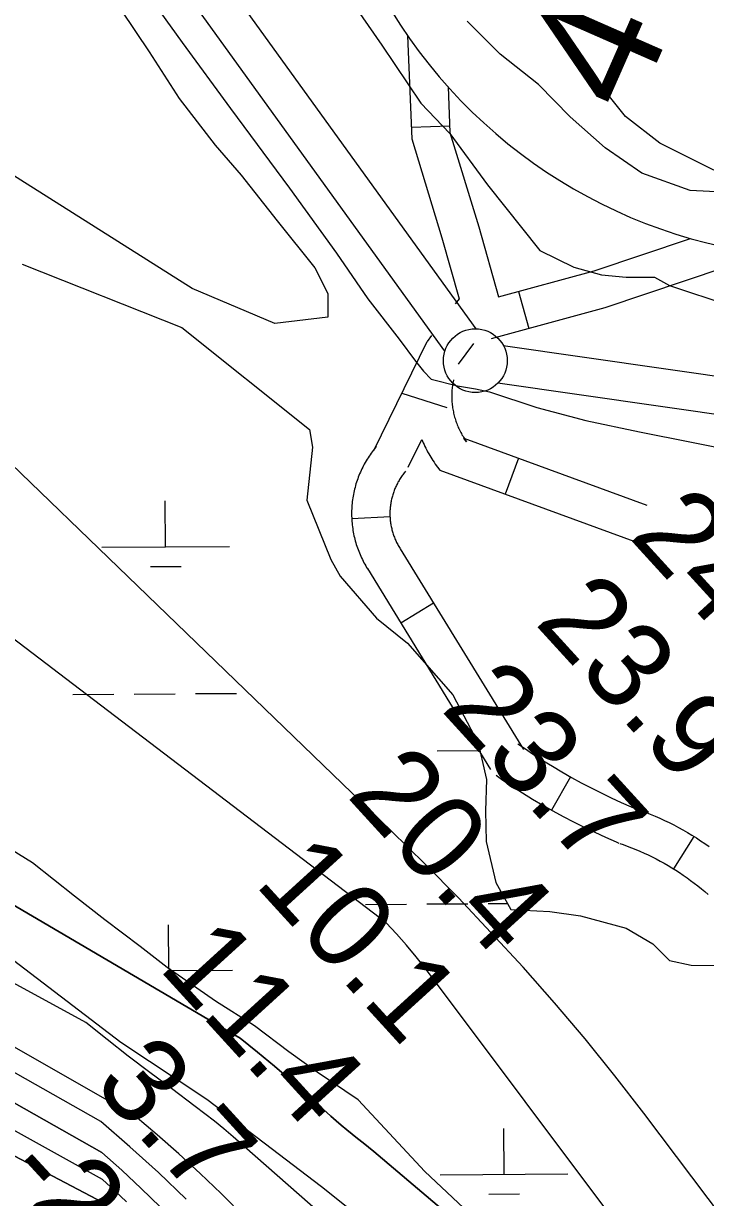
# Model space of a CAD drawing. Extents: x 3540316 to 3578335, y 553172 to 578787.
# Drawn here: x 3551118 to 3551653, y 565162 to 566083 of the extents above; entities that cross this region are included whole.
import ezdxf

# ---------------------------------------------------------------- set-up
doc = ezdxf.new("R2010")
doc.units = 0
for name, color, linetype in [('V-LEVE-TOET', 7, 'Continuous'), ('V-RIVR-EDGE', 7, 'Continuous'), ('V-RIVR-RANG', 7, 'Continuous'), ('V-ROAD-CNTR', 7, 'Continuous'), ('V-SITE-VEGE', 7, 'Continuous'), ('V-SURV-IDEN', 7, 'Continuous'), ('V-SURV-LINE', 7, 'Continuous'), ('V-TOPO-DPTH', 7, 'Continuous'), ('V-TOPO-MINR', 7, 'Continuous'), ('V-TOPO-WATR', 7, 'Continuous'), ('V-WETL-SWMP', 7, 'Continuous')]:
    doc.layers.add(name, color=color, linetype=linetype)

msp = doc.modelspace()

# ---------------------------------------------------------------- linework, layer by layer
at = {"layer": 'V-LEVE-TOET'}
for points in [[(3551343.67, 566145.83), (3551399.08, 566065.89), (3551429.56, 566020.27), (3551452.45, 565996.53), (3551481.72, 565956.38), (3551522.82, 565904.95), (3551549.56, 565891.81), (3551571.15, 565885.69), (3551590.36, 565883.87)], [(3551199.55, 566128.06), (3551242.67, 566068.02), (3551280.64, 566016.18), (3551326.92, 565953.81), (3551363.71, 565902.74), (3551388.25, 565866.87), (3551412.76, 565835.31), (3551425.41, 565818.15), (3551431.74, 565810.36)], [(3551590.36, 565883.87), (3551612.69, 565884.02), (3551624.49, 565877.44), (3551671.61, 565861.71), (3551730.84, 565851.93), (3551804.96, 565841.87), (3551917.51, 565826.59), (3552002.96, 565819.35), (3552106.89, 565805.18), (3552180.59, 565798.25), (3552231.59, 565788.42), (3552278.34, 565770.33), (3552336.1, 565746.04), (3552427.65, 565707.89), (3552496.47, 565671.54), (3552608.48, 565620.99), (3552652.88, 565602.5), (3552712.22, 565576.27), (3552763.71, 565552.34), (3552793.21, 565538.83)], [(3551431.74, 565810.36), (3551437.74, 565803.96), (3551458.34, 565798.72), (3551472.54, 565796.37), (3551483.53, 565794.1), (3551520.45, 565781.82), (3551558.91, 565771.51), (3551600.89, 565762.79), (3551680.93, 565746.89), (3551737.42, 565736.31), (3551795.49, 565724.57), (3551891.62, 565703.3), (3551957.91, 565693.18), (3552053.21, 565678.95), (3552137.52, 565667), (3552200.69, 565655.3), (3552255.26, 565638.04), (3552319.71, 565609.89), (3552384.16, 565581.74), (3552449.42, 565549.28), (3552496.24, 565521.4), (3552526.53, 565503.58)]]:
    msp.add_lwpolyline(points, dxfattribs=at)
at = {"layer": 'V-RIVR-EDGE'}
msp.add_lwpolyline([(3551400.91, 565131.64), (3551351.98, 565170.97), (3551262.08, 565239.21), (3551194.79, 565284.1), (3551081.65, 565370.16)], dxfattribs=at)
at = {"layer": 'V-ROAD-CNTR'}
for p, q in [((3551452.17, 566002.43), (3551422.2, 566001.22)), ((3551506.24, 565872.76), (3551514.17, 565843.83)), ((3551414.78, 565793), (3551449.88, 565781.68)), ((3551506.04, 565742.05), (3551495.75, 565713.87)), ((3551405.5, 565696.03), (3551375.54, 565694.57)), ((3551439.56, 565628.47), (3551413.98, 565612.8)), ((3551546.88, 565492.25), (3551532.03, 565466.19)), ((3551643.52, 565445.56), (3551627.62, 565420.12))]:
    msp.add_line(p, q, dxfattribs=at)
for points in [[(3551419.28, 566073.23), (3551422.56, 565992.32), (3551446.18, 565914.85), (3551459.64, 565866.99), (3551456.59, 565862.91)], [(3551450.93, 566033.09), (3551452.38, 565997.39), (3551474.97, 565923.29), (3551490.4, 565868.42)], [(3551490.4, 565868.42), (3551565.34, 565888.96), (3551640.74, 565914.25)], [(3551484.98, 565835.83), (3551574.08, 565860.25), (3551698.95, 565902.13)], [(3551392.81, 565748.09), (3551434.58, 565833.47)], [(3551438.05, 565838.12), (3551434.58, 565833.47)], [(3551470.92, 565831.98), (3551458.75, 565815.71)], [(3551455.17, 565803.46), (3551455.09, 565803.07), (3551454.87, 565801.99), (3551454.7, 565800.97), (3551454.53, 565799.89), (3551454.37, 565798.8), (3551454.25, 565797.77), (3551454.14, 565796.69), (3551454.04, 565795.59), (3551453.97, 565794.53), (3551453.91, 565793.44), (3551453.87, 565792.4), (3551453.86, 565791.31), (3551453.86, 565790.19), (3551453.87, 565789.15), (3551453.91, 565788.09), (3551453.97, 565786.96), (3551454.04, 565785.92), (3551454.14, 565784.86), (3551454.25, 565783.79), (3551454.39, 565782.67), (3551454.54, 565781.62), (3551454.7, 565780.59), (3551454.89, 565779.52), (3551455.1, 565778.45), (3551455.32, 565777.39), (3551455.57, 565776.36), (3551455.83, 565775.29), (3551456.11, 565774.27), (3551456.4, 565773.25), (3551456.73, 565772.19), (3551457.06, 565771.17), (3551457.4, 565770.16), (3551457.77, 565769.15), (3551458.16, 565768.15), (3551458.58, 565767.11), (3551458.99, 565766.14), (3551459.41, 565765.19), (3551459.88, 565764.21), (3551460.36, 565763.21), (3551460.85, 565762.25), (3551461.36, 565761.29), (3551461.86, 565760.39), (3551462.41, 565759.45), (3551462.98, 565758.49), (3551463.53, 565757.61), (3551464.12, 565756.71), (3551464.75, 565755.77), (3551465.35, 565754.92), (3551463.36, 565757.64)], [(3551463.36, 565757.64), (3551606.57, 565705.31)], [(3551394.84, 565751.2), (3551394.13, 565750.36), (3551393.23, 565749.25), (3551392.38, 565748.17), (3551391.52, 565747.04), (3551390.67, 565745.88), (3551389.87, 565744.74), (3551389.06, 565743.56), (3551388.29, 565742.37), (3551387.54, 565741.19), (3551386.82, 565739.99), (3551386.09, 565738.75), (3551385.39, 565737.48), (3551384.74, 565736.27), (3551384.1, 565735.03), (3551383.46, 565733.75), (3551382.85, 565732.44), (3551382.29, 565731.18), (3551381.72, 565729.87), (3551381.17, 565728.52), (3551380.68, 565727.25), (3551380.19, 565725.94), (3551379.71, 565724.56), (3551379.28, 565723.22), (3551378.85, 565721.86), (3551378.47, 565720.52), (3551378.1, 565719.18), (3551377.74, 565717.76), (3551377.42, 565716.41), (3551377.13, 565715.05), (3551376.84, 565713.61), (3551376.6, 565712.23), (3551376.37, 565710.86), (3551376.17, 565709.45), (3551375.99, 565708.05), (3551375.83, 565706.6), (3551375.71, 565705.22), (3551375.61, 565703.86), (3551375.52, 565702.39), (3551375.47, 565700.96), (3551375.44, 565699.6), (3551375.43, 565698.16), (3551375.46, 565696.71), (3551375.5, 565695.32), (3551375.57, 565693.95), (3551375.66, 565692.51), (3551375.78, 565691.08), (3551375.92, 565689.68), (3551376.09, 565688.29), (3551376.28, 565686.87), (3551376.5, 565685.47), (3551376.73, 565684.11), (3551377, 565682.7), (3551377.3, 565681.3), (3551377.6, 565679.95), (3551377.94, 565678.56), (3551378.3, 565677.19), (3551378.69, 565675.81), (3551379.1, 565674.46), (3551379.52, 565673.16), (3551379.98, 565671.81), (3551380.47, 565670.42), (3551380.97, 565669.12), (3551381.49, 565667.83), (3551382.04, 565666.52), (3551382.6, 565665.24), (3551383.21, 565663.91), (3551383.83, 565662.64), (3551384.44, 565661.43), (3551385.12, 565660.13), (3551385.81, 565658.89), (3551386.48, 565657.71), (3551387.22, 565656.46), (3551387.93, 565655.33)], [(3551419.76, 565734.91), (3551430.41, 565756.69)], [(3551430.41, 565756.69), (3551431.47, 565754.19), (3551432.14, 565752.68), (3551432.82, 565751.24), (3551433.51, 565749.83), (3551434.24, 565748.4), (3551434.98, 565747), (3551435.78, 565745.56), (3551436.59, 565744.17), (3551437.38, 565742.85), (3551438.25, 565741.45), (3551439.13, 565740.11), (3551440, 565738.82), (3551440.93, 565737.48), (3551444.52, 565732.59)], [(3551417.73, 565731.8), (3551417.22, 565731.21), (3551416.67, 565730.52), (3551416.1, 565729.8), (3551415.56, 565729.09), (3551415.05, 565728.39), (3551414.52, 565727.64), (3551414.03, 565726.92), (3551413.54, 565726.17), (3551413.05, 565725.4), (3551412.59, 565724.63), (3551412.15, 565723.89), (3551411.73, 565723.14), (3551411.29, 565722.31), (3551410.88, 565721.51), (3551410.49, 565720.73), (3551410.12, 565719.94), (3551409.74, 565719.09), (3551409.39, 565718.28), (3551409.07, 565717.49), (3551408.73, 565716.62), (3551408.42, 565715.76), (3551408.14, 565714.97), (3551407.86, 565714.1), (3551407.6, 565713.27), (3551407.35, 565712.39), (3551407.1, 565711.52), (3551406.9, 565710.69), (3551406.69, 565709.8), (3551406.5, 565708.92), (3551406.33, 565708.08), (3551406.17, 565707.19), (3551406.02, 565706.29), (3551405.9, 565705.42), (3551405.78, 565704.52), (3551405.69, 565703.68), (3551405.61, 565702.77), (3551405.54, 565701.83), (3551405.49, 565700.99), (3551405.46, 565700.12), (3551405.44, 565699.17), (3551405.43, 565698.3), (3551405.45, 565697.44), (3551405.48, 565696.54), (3551405.52, 565695.6), (3551405.58, 565694.74), (3551405.65, 565693.88), (3551405.74, 565692.98), (3551405.85, 565692.08), (3551405.97, 565691.2), (3551406.1, 565690.34), (3551406.26, 565689.42), (3551406.42, 565688.57), (3551406.6, 565687.71), (3551406.81, 565686.81), (3551407.01, 565685.96), (3551407.24, 565685.1), (3551407.48, 565684.25), (3551407.74, 565683.4), (3551408.03, 565682.51), (3551408.31, 565681.68), (3551408.59, 565680.88), (3551408.92, 565680.04), (3551409.26, 565679.19), (3551409.6, 565678.36), (3551409.96, 565677.54), (3551410.32, 565676.77), (3551410.71, 565675.97), (3551411.13, 565675.13), (3551411.53, 565674.38), (3551411.96, 565673.6), (3551412.43, 565672.78), (3551412.86, 565672.04), (3551413.38, 565671.21)], [(3551444.52, 565732.59), (3551599.2, 565676.06)], [(3551413.44, 565671.11), (3551509.91, 565513.62)], [(3551387.86, 565655.44), (3551484.32, 565497.95)], [(3551505.66, 565518.11), (3551510.71, 565514.61), (3551517.95, 565509.81), (3551525.28, 565505.09), (3551532.63, 565500.54), (3551540.13, 565496.1), (3551547.68, 565491.8), (3551555.32, 565487.59), (3551562.99, 565483.59), (3551570.77, 565479.66), (3551578.6, 565475.92), (3551586.54, 565472.25), (3551594.43, 565468.77), (3551596.21, 565468.03)], [(3551488.57, 565493.45), (3551493.88, 565489.77), (3551501.54, 565484.7), (3551509.26, 565479.73), (3551517.1, 565474.87), (3551525.06, 565470.16), (3551533.02, 565465.63), (3551541.13, 565461.16), (3551549.28, 565456.9), (3551557.55, 565452.72), (3551565.85, 565448.76), (3551574.18, 565444.91), (3551582.62, 565441.19), (3551584.72, 565440.31)], [(3551595.37, 565468.35), (3551597.96, 565467.45), (3551601.82, 565466.06), (3551605.58, 565464.6), (3551609.33, 565463.11), (3551613.07, 565461.52), (3551616.8, 565459.88), (3551620.5, 565458.15), (3551624.14, 565456.37), (3551627.71, 565454.56), (3551631.36, 565452.65), (3551634.91, 565450.67), (3551638.41, 565448.66), (3551641.91, 565446.57), (3551645.38, 565444.4), (3551648.76, 565442.2), (3551652.1, 565439.96), (3551655.46, 565437.64)], [(3551585.56, 565439.99), (3551587.98, 565439.16), (3551591.31, 565437.96), (3551594.61, 565436.68), (3551597.91, 565435.37), (3551601.16, 565433.98), (3551604.42, 565432.55), (3551607.57, 565431.08), (3551610.77, 565429.51), (3551613.97, 565427.9), (3551617.06, 565426.27), (3551620.13, 565424.56), (3551623.26, 565422.76), (3551626.27, 565420.96), (3551629.25, 565419.1), (3551632.22, 565417.18), (3551635.19, 565415.17), (3551638.08, 565413.18), (3551640.92, 565411.11), (3551643.75, 565408.98), (3551646.56, 565406.79), (3551649.32, 565404.57), (3551652.01, 565402.31), (3551654.71, 565399.97)]]:
    msp.add_lwpolyline(points, dxfattribs=at)
msp.add_arc((3551752.09, 566303.1), 404.48, 207.79436, 264.93084, dxfattribs=at)
at = {"layer": 'V-SITE-VEGE'}
for points in [[(3551194.95, 566093.18), (3551216.89, 566060.52), (3551240.31, 566024), (3551268.55, 565987.52), (3551288.99, 565964.02), (3551317.23, 565928.02), (3551346.73, 565891.2), (3551356.78, 565871.09), (3551356.9, 565852.6), (3551315.35, 565847.7), (3551250.49, 565874.99), (3551004.56, 566030.41), (3550809.52, 566176.94)], [(3551874.99, 566088.38), (3551846.18, 566071.01), (3551836.97, 566055.25), (3551833.71, 566029.73), (3551832.91, 566003.73), (3551826.23, 565977.69), (3551810.19, 565956), (3551779.36, 565947.45), (3551741.1, 565947.67), (3551691.06, 565949.29), (3551640.53, 565951.88), (3551602.68, 565965.35), (3551574.09, 565985.26), (3551546.46, 566009.59), (3551521.77, 566034.92), (3551491.68, 566058.74), (3551466, 566084.55)]]:
    msp.add_lwpolyline(points, dxfattribs=at)
at = {"layer": 'V-SURV-LINE'}
for points in [[(3550578.48, 567082.8), (3551472.78, 565843.47)], [(3551448.46, 565825.9), (3550554.16, 567065.24)], [(3551494.22, 565830.49), (3552196.61, 565729.59)], [(3552192.37, 565699.89), (3551489.97, 565800.79)]]:
    msp.add_lwpolyline(points, dxfattribs=at)
msp.add_circle((3551472.31, 565818.49), 25, dxfattribs=at)
at = {"layer": 'V-TOPO-DPTH'}
for points in [[(3550528.56, 565733.93), (3551288.07, 565287.4), (3551301.69, 565276.49), (3551315.14, 565265.4), (3551328.35, 565254), (3551341.39, 565242.42), (3551359.15, 565226.3), (3551363.23, 565222.68), (3551367.36, 565219.11), (3551371.58, 565215.64), (3551375.84, 565212.24), (3551380.13, 565208.85), (3551384.38, 565205.43), (3551388.59, 565201.96), (3551392.78, 565198.45), (3551514.21, 565095.51)], [(3551282.92, 565155.91), (3551273.17, 565165.58), (3551256.85, 565181.32), (3551240.25, 565196.75), (3551223.23, 565211.71), (3551205.93, 565226.36), (3550504.6, 565627.24)], [(3551282.92, 565155.91), (3551273.17, 565165.58), (3551256.85, 565181.32), (3551240.25, 565196.75), (3551223.23, 565211.71), (3551205.93, 565226.36), (3550504.6, 565627.24)], [(3551225.55, 565155.1), (3551210.66, 565169.68), (3551195.38, 565183.86), (3551179.86, 565197.78), (3550591.14, 565531.38)], [(3550591.14, 565531.38), (3551179.86, 565197.78), (3551195.38, 565183.86), (3551210.66, 565169.68), (3551225.55, 565155.1)], [(3550497.56, 565518.48), (3551180.55, 565158.67)], [(3551180.55, 565158.67), (3550497.56, 565518.48)]]:
    msp.add_lwpolyline(points, dxfattribs=at)
at = {"layer": 'V-TOPO-MINR'}
for points in [[(3551455.02, 565058.53), (3551282.59, 565210.01), (3551275.37, 565216.2), (3551268.04, 565222.27), (3551260.57, 565228.16), (3551253, 565233.92), (3551234.29, 565247.82), (3551217.37, 565260.54), (3551200.55, 565273.4), (3551183.9, 565286.47), (3551167.35, 565299.67), (3549987.23, 565944.13)], [(3552450.71, 564051.01), (3552413.55, 564114.44), (3552376.08, 564177.7), (3552333.35, 564249.23), (3552316.58, 564276.29), (3552299.25, 564302.98), (3552281.08, 564329.1), (3552262.33, 564354.83), (3551604.23, 565228.5), (3551581.49, 565257.87), (3551558.25, 565286.81), (3551534.25, 565315.13), (3551509.74, 565343.04), (3551484.58, 565370.36), (3551459.05, 565397.33), (3551432.97, 565423.77), (3551406.52, 565449.85), (3550894.86, 565944.27)], [(3551903.07, 564714.43), (3551433.31, 565341.88), (3551426.04, 565351.19), (3551418.54, 565360.29), (3551410.69, 565369.09), (3551402.59, 565377.69), (3550749.61, 565875.62)], [(3551514.21, 565095.51), (3551392.78, 565198.45), (3551388.59, 565201.96), (3551384.38, 565205.43), (3551380.13, 565208.85), (3551375.84, 565212.24), (3551371.58, 565215.64), (3551367.36, 565219.11), (3551363.23, 565222.68), (3551359.15, 565226.3), (3551341.39, 565242.42), (3551328.35, 565254), (3551315.14, 565265.4), (3551301.69, 565276.49), (3551288.07, 565287.4), (3550528.56, 565733.93)], [(3551245.98, 565161.14), (3551224.15, 565181.97), (3551201.76, 565202.22), (3551179, 565222.06), (3550551.62, 565577.59)], [(3551225.55, 565155.1), (3551210.66, 565169.68), (3551195.38, 565183.86), (3551179.86, 565197.78), (3550591.14, 565531.38)], [(3551180.55, 565158.67), (3550497.56, 565518.48)], [(3551199.1, 565159.12), (3551189.8, 565167.98), (3551180.35, 565176.68), (3550603.03, 565497.44)]]:
    msp.add_lwpolyline(points, dxfattribs=at)
at = {"layer": 'V-TOPO-WATR'}
msp.add_lwpolyline([(3551282.92, 565155.91), (3551273.17, 565165.58), (3551256.85, 565181.32), (3551240.25, 565196.75), (3551223.23, 565211.71), (3551205.93, 565226.36), (3550504.6, 565627.24)], dxfattribs=at)
at = {"layer": 'V-WETL-SWMP'}
for p, q in [((3551117.4, 565894.13), (3551242.47, 565844.4)), ((3551242.47, 565844.4), (3551342.33, 565764.5)), ((3551342.33, 565764.5), (3551344.73, 565750.7)), ((3551344.73, 565750.7), (3551340.38, 565709.22)), ((3551229.72, 565672.55), (3551229.45, 565708.49)), ((3551340.38, 565709.22), (3551359.23, 565662.64)), ((3551179.72, 565672.16), (3551279.72, 565672.93)), ((3551217.84, 565657.05), (3551241.84, 565657.23)), ((3551359.23, 565662.64), (3551366.6, 565649.67)), ((3551366.6, 565649.67), (3551394.81, 565616.66)), ((3551394.81, 565616.66), (3551419.07, 565597.1)), ((3551419.07, 565597.1), (3551454.58, 565556.5)), ((3551157.18, 565556.72), (3551189.18, 565556.96)), ((3551205.18, 565557.09), (3551237.18, 565557.33)), ((3551253.18, 565557.46), (3551285.18, 565557.7)), ((3551454.58, 565556.5), (3551474.62, 565518.64)), ((3551474.62, 565518.64), (3551481.09, 565490.28)), ((3551442.37, 565512.55), (3551475.95, 565512.81)), ((3551481.09, 565490.28), (3551480.29, 565465.73)), ((3551480.29, 565465.73), (3551480.93, 565441.66)), ((3551125.53, 565424.73), (3551070.43, 565459.02)), ((3551480.93, 565441.66), (3551488.39, 565409.46)), ((3551158.52, 565398.59), (3551125.53, 565424.73)), ((3551488.39, 565409.46), (3551500.12, 565388.34)), ((3551182.16, 565380.19), (3551158.52, 565398.59)), ((3551386.43, 565392.21), (3551418.43, 565392.46)), ((3551434.43, 565392.58), (3551466.43, 565392.83)), ((3551482.43, 565392.95), (3551497.49, 565393.07)), ((3551209.74, 565359.38), (3551182.16, 565380.19)), ((3551500.12, 565388.34), (3551530.54, 565386.63)), ((3551530.54, 565386.63), (3551554.69, 565383.41)), ((3551554.69, 565383.41), (3551590.47, 565373.55)), ((3551232.22, 565342.01), (3551231.96, 565376.3)), ((3551590.47, 565373.55), (3551611.3, 565361.23)), ((3551230.91, 565342.92), (3551209.74, 565359.38)), ((3551611.3, 565361.23), (3551624.42, 565348.37)), ((3551624.42, 565348.37), (3551641.33, 565344.64)), ((3551641.33, 565344.64), (3551662.57, 565344.25)), ((3551268.81, 565316.33), (3551230.91, 565342.92)), ((3551234.55, 565340.37), (3551282.23, 565340.74)), ((3551299.31, 565297.01), (3551268.81, 565316.33)), ((3551326.39, 565276.68), (3551299.31, 565297.01)), ((3551348.55, 565260.72), (3551326.39, 565276.68)), ((3551380.53, 565238.97), (3551348.55, 565260.72)), ((3551432.9, 565182.97), (3551380.53, 565238.97)), ((3551494.88, 565180.74), (3551494.6, 565216.69)), ((3551471.85, 565146.12), (3551432.9, 565182.97)), ((3551444.88, 565180.36), (3551544.87, 565181.13)), ((3551482.99, 565165.24), (3551506.99, 565165.43))]:
    msp.add_line(p, q, dxfattribs=at)
msp.add_lwpolyline([(3551915.1, 566090.44), (3551909.13, 566078.5), (3551915.1, 566069.55), (3551918.08, 566054.64), (3551912.12, 566042.7), (3551891.23, 566033.75), (3551870.35, 566015.85), (3551852.45, 565991.98), (3551831.56, 565968.11), (3551783.82, 565956.18), (3551756.97, 565953.19), (3551706.25, 565953.19), (3551658.51, 565968.11), (3551616.74, 565989), (3551589.89, 566009.88), (3551554.08, 566054.64), (3551527.23, 566096.41)], dxfattribs=at)

# ---------------------------------------------------------------- texts
at = {"layer": 'V-RIVR-RANG'}
for s, rotation, p in [('24.7', 312.35833, (3551591.88, 565680.21)), ('23.9', 312.35833, (3551517.98, 565612.85)), ('23.7', 312.35833, (3551444.43, 565545.09)), ('20.4', 312.35833, (3551370.7, 565477.53)), ('10.1', 312.35833, (3551298.58, 565408.22)), ('11.4', 312.35833, (3551223.25, 565342.41)), ('3.7', 312.35833, (3551171.92, 565250.29)), ('-26', 312.64261, (3551100.67, 565179.41))]:
    msp.add_text(s, height=67, rotation=rotation, dxfattribs=at).set_placement(p)
at = {"layer": 'V-SURV-IDEN'}
msp.add_text('4932+83.4', height=100, rotation=66.27903, dxfattribs=at).set_placement((3551595.74, 566009.52))

doc.saveas('drawing.dxf')
